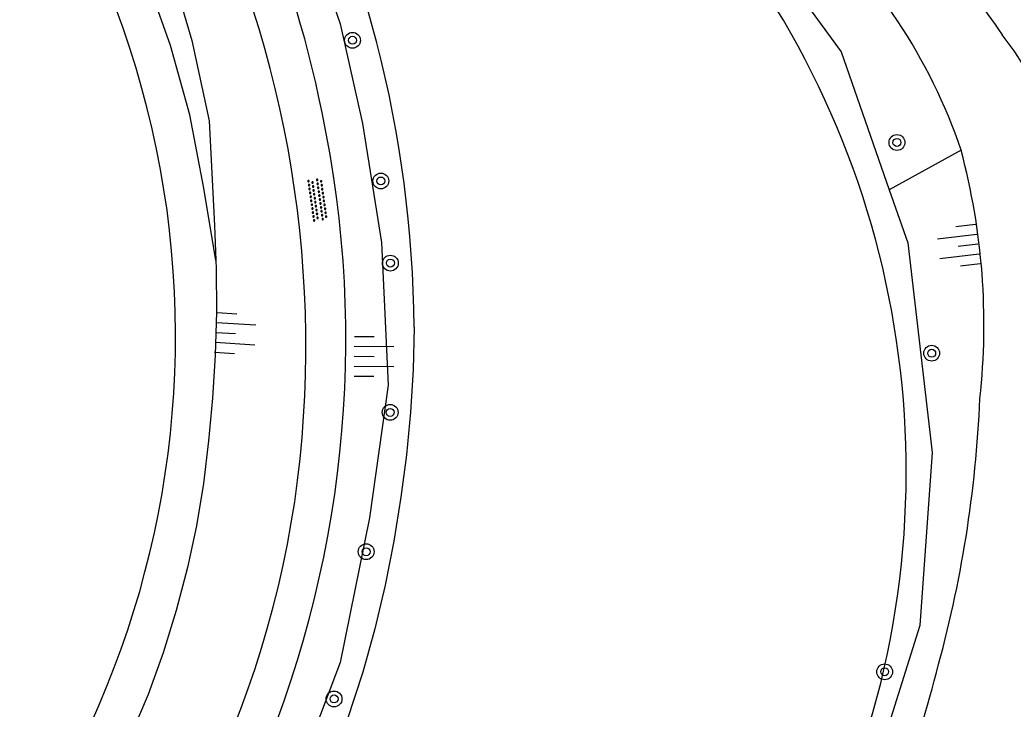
# Model space of a CAD drawing. Extents: x 128000 to 131008, y 398996 to 402500.
# Drawn here: x 128713.2 to 128763.3, y 399716.8 to 399751.6 of the extents above; entities that cross this region are included whole.
import ezdxf

# ---------------------------------------------------------------- set-up
doc = ezdxf.new("R2010")
doc.units = 0
for name, color, linetype in [('gg-knt-BGT kruinlijn', 7, 'Continuous'), ('gg-knt-onverhard', 7, 'Continuous'), ('gg-knt-verharding', 7, 'Continuous'), ('gg-kntw-beschoeiing', 7, 'Continuous'), ('gt-grn-groengrens', 7, 'Continuous'), ('gt-symb-boom', 7, 'Continuous'), ('gt-symb-overige verharding', 7, 'Continuous'), ('gt-symb-talud symbool', 7, 'Continuous')]:
    doc.layers.add(name, color=color, linetype=linetype)

# ---------------------------------------------------------------- blocks, each defined once
blk = doc.blocks.new('gt0-OVH')
at = {"layer": 'gt-symb-overige verharding'}
for points in [[(-0.972, 0.298), (-0.967, 0.308), (-0.965, 0.319), (-0.966, 0.33), (-0.971, 0.34), (-0.978, 0.348), (-0.988, 0.353), (-0.999, 0.355), (-1.01, 0.354), (-1.02, 0.349), (-1.028, 0.342), (-1.033, 0.332), (-1.035, 0.321), (-1.034, 0.31), (-1.029, 0.3), (-1.022, 0.292), (-1.012, 0.287), (-1.001, 0.285), (-0.99, 0.286), (-0.98, 0.291)], [(-0.872, 0.106), (-0.867, 0.116), (-0.865, 0.126), (-0.866, 0.137), (-0.871, 0.147), (-0.878, 0.156), (-0.888, 0.161), (-0.899, 0.163), (-0.91, 0.162), (-0.92, 0.157), (-0.928, 0.15), (-0.933, 0.14), (-0.935, 0.129), (-0.934, 0.118), (-0.929, 0.108), (-0.922, 0.1), (-0.912, 0.095), (-0.901, 0.092), (-0.89, 0.094), (-0.88, 0.098)], [(-0.772, 0.298), (-0.767, 0.308), (-0.765, 0.319), (-0.766, 0.33), (-0.771, 0.34), (-0.778, 0.348), (-0.788, 0.353), (-0.799, 0.355), (-0.81, 0.354), (-0.82, 0.349), (-0.828, 0.342), (-0.833, 0.332), (-0.835, 0.321), (-0.834, 0.31), (-0.829, 0.3), (-0.822, 0.292), (-0.812, 0.287), (-0.801, 0.285), (-0.79, 0.286), (-0.78, 0.291)], [(-0.672, 0.106), (-0.667, 0.116), (-0.665, 0.126), (-0.666, 0.137), (-0.671, 0.147), (-0.678, 0.156), (-0.688, 0.161), (-0.699, 0.163), (-0.71, 0.162), (-0.72, 0.157), (-0.728, 0.15), (-0.733, 0.14), (-0.735, 0.129), (-0.734, 0.118), (-0.729, 0.108), (-0.722, 0.1), (-0.712, 0.095), (-0.701, 0.092), (-0.69, 0.094), (-0.68, 0.098)], [(-0.572, 0.298), (-0.567, 0.308), (-0.565, 0.319), (-0.566, 0.33), (-0.571, 0.34), (-0.578, 0.348), (-0.588, 0.353), (-0.599, 0.355), (-0.61, 0.354), (-0.62, 0.349), (-0.628, 0.342), (-0.633, 0.332), (-0.635, 0.321), (-0.634, 0.31), (-0.629, 0.3), (-0.622, 0.292), (-0.612, 0.287), (-0.601, 0.285), (-0.59, 0.286), (-0.58, 0.291)], [(-0.472, 0.106), (-0.467, 0.116), (-0.465, 0.126), (-0.466, 0.137), (-0.471, 0.147), (-0.478, 0.156), (-0.488, 0.161), (-0.499, 0.163), (-0.51, 0.162), (-0.52, 0.157), (-0.528, 0.15), (-0.533, 0.14), (-0.535, 0.129), (-0.534, 0.118), (-0.529, 0.108), (-0.522, 0.1), (-0.512, 0.095), (-0.501, 0.092), (-0.49, 0.094), (-0.48, 0.098)], [(-0.372, 0.298), (-0.367, 0.308), (-0.365, 0.319), (-0.366, 0.33), (-0.371, 0.34), (-0.378, 0.348), (-0.388, 0.353), (-0.399, 0.355), (-0.41, 0.354), (-0.42, 0.349), (-0.428, 0.342), (-0.433, 0.332), (-0.435, 0.321), (-0.434, 0.31), (-0.429, 0.3), (-0.422, 0.292), (-0.412, 0.287), (-0.401, 0.285), (-0.39, 0.286), (-0.38, 0.291)], [(-0.272, 0.106), (-0.267, 0.116), (-0.265, 0.126), (-0.266, 0.137), (-0.271, 0.147), (-0.278, 0.156), (-0.288, 0.161), (-0.299, 0.163), (-0.31, 0.162), (-0.32, 0.157), (-0.328, 0.15), (-0.333, 0.14), (-0.335, 0.129), (-0.334, 0.118), (-0.329, 0.108), (-0.322, 0.1), (-0.312, 0.095), (-0.301, 0.092), (-0.29, 0.094), (-0.28, 0.098)], [(-0.172, 0.298), (-0.167, 0.308), (-0.165, 0.319), (-0.166, 0.33), (-0.171, 0.34), (-0.178, 0.348), (-0.188, 0.353), (-0.199, 0.355), (-0.21, 0.354), (-0.22, 0.349), (-0.228, 0.342), (-0.233, 0.332), (-0.235, 0.321), (-0.234, 0.31), (-0.229, 0.3), (-0.222, 0.292), (-0.212, 0.287), (-0.201, 0.285), (-0.19, 0.286), (-0.18, 0.291)], [(-0.072, 0.106), (-0.067, 0.116), (-0.065, 0.126), (-0.066, 0.137), (-0.071, 0.147), (-0.078, 0.156), (-0.088, 0.161), (-0.099, 0.163), (-0.11, 0.162), (-0.12, 0.157), (-0.128, 0.15), (-0.133, 0.14), (-0.135, 0.129), (-0.134, 0.118), (-0.129, 0.108), (-0.122, 0.1), (-0.112, 0.095), (-0.101, 0.092), (-0.09, 0.094), (-0.08, 0.098)], [(0.028, 0.298), (0.033, 0.308), (0.035, 0.319), (0.034, 0.33), (0.029, 0.34), (0.022, 0.348), (0.012, 0.353), (0.001, 0.355), (-0.01, 0.354), (-0.02, 0.349), (-0.028, 0.342), (-0.033, 0.332), (-0.035, 0.321), (-0.034, 0.31), (-0.029, 0.3), (-0.022, 0.292), (-0.012, 0.287), (-0.001, 0.285), (0.01, 0.286), (0.02, 0.291)], [(0.128, 0.106), (0.133, 0.116), (0.135, 0.126), (0.134, 0.137), (0.129, 0.147), (0.122, 0.156), (0.112, 0.161), (0.101, 0.163), (0.09, 0.162), (0.08, 0.157), (0.072, 0.15), (0.067, 0.14), (0.065, 0.129), (0.066, 0.118), (0.071, 0.108), (0.078, 0.1), (0.088, 0.095), (0.099, 0.092), (0.11, 0.094), (0.12, 0.098)], [(0.228, 0.298), (0.233, 0.308), (0.235, 0.319), (0.234, 0.33), (0.229, 0.34), (0.222, 0.348), (0.212, 0.353), (0.201, 0.355), (0.19, 0.354), (0.18, 0.349), (0.172, 0.342), (0.167, 0.332), (0.165, 0.321), (0.166, 0.31), (0.171, 0.3), (0.178, 0.292), (0.188, 0.287), (0.199, 0.285), (0.21, 0.286), (0.22, 0.291)], [(0.328, 0.106), (0.333, 0.116), (0.335, 0.126), (0.334, 0.137), (0.329, 0.147), (0.322, 0.156), (0.312, 0.161), (0.301, 0.163), (0.29, 0.162), (0.28, 0.157), (0.272, 0.15), (0.267, 0.14), (0.265, 0.129), (0.266, 0.118), (0.271, 0.108), (0.278, 0.1), (0.288, 0.095), (0.299, 0.092), (0.31, 0.094), (0.32, 0.098)], [(0.428, 0.298), (0.433, 0.308), (0.435, 0.319), (0.434, 0.33), (0.429, 0.34), (0.422, 0.348), (0.412, 0.353), (0.401, 0.355), (0.39, 0.354), (0.38, 0.349), (0.372, 0.342), (0.367, 0.332), (0.365, 0.321), (0.366, 0.31), (0.371, 0.3), (0.378, 0.292), (0.388, 0.287), (0.399, 0.285), (0.41, 0.286), (0.42, 0.291)], [(0.528, 0.106), (0.533, 0.116), (0.535, 0.126), (0.534, 0.137), (0.529, 0.147), (0.522, 0.156), (0.512, 0.161), (0.501, 0.163), (0.49, 0.162), (0.48, 0.157), (0.472, 0.15), (0.467, 0.14), (0.465, 0.129), (0.466, 0.118), (0.471, 0.108), (0.478, 0.1), (0.488, 0.095), (0.499, 0.092), (0.51, 0.094), (0.52, 0.098)], [(0.628, 0.298), (0.633, 0.308), (0.635, 0.319), (0.634, 0.33), (0.629, 0.34), (0.622, 0.348), (0.612, 0.353), (0.601, 0.355), (0.59, 0.354), (0.58, 0.349), (0.572, 0.342), (0.567, 0.332), (0.565, 0.321), (0.566, 0.31), (0.571, 0.3), (0.578, 0.292), (0.588, 0.287), (0.599, 0.285), (0.61, 0.286), (0.62, 0.291)], [(0.728, 0.106), (0.733, 0.116), (0.735, 0.126), (0.734, 0.137), (0.729, 0.147), (0.722, 0.156), (0.712, 0.161), (0.701, 0.163), (0.69, 0.162), (0.68, 0.157), (0.672, 0.15), (0.667, 0.14), (0.665, 0.129), (0.666, 0.118), (0.671, 0.108), (0.678, 0.1), (0.688, 0.095), (0.699, 0.092), (0.71, 0.094), (0.72, 0.098)], [(0.828, 0.298), (0.833, 0.308), (0.835, 0.319), (0.834, 0.33), (0.829, 0.34), (0.822, 0.348), (0.812, 0.353), (0.801, 0.355), (0.79, 0.354), (0.78, 0.349), (0.772, 0.342), (0.767, 0.332), (0.765, 0.321), (0.766, 0.31), (0.771, 0.3), (0.778, 0.292), (0.788, 0.287), (0.799, 0.285), (0.81, 0.286), (0.82, 0.291)], [(0.928, 0.106), (0.933, 0.116), (0.935, 0.126), (0.934, 0.137), (0.929, 0.147), (0.922, 0.156), (0.912, 0.161), (0.901, 0.163), (0.89, 0.162), (0.88, 0.157), (0.872, 0.15), (0.867, 0.14), (0.865, 0.129), (0.866, 0.118), (0.871, 0.108), (0.878, 0.1), (0.888, 0.095), (0.899, 0.092), (0.91, 0.094), (0.92, 0.098)], [(1.028, 0.298), (1.033, 0.308), (1.035, 0.319), (1.034, 0.33), (1.029, 0.34), (1.022, 0.348), (1.012, 0.353), (1.001, 0.355), (0.99, 0.354), (0.98, 0.349), (0.972, 0.342), (0.967, 0.332), (0.965, 0.321), (0.966, 0.31), (0.971, 0.3), (0.978, 0.292), (0.988, 0.287), (0.999, 0.285), (1.01, 0.286), (1.02, 0.291)], [(-0.972, -0.142), (-0.967, -0.132), (-0.965, -0.121), (-0.966, -0.11), (-0.971, -0.1), (-0.978, -0.092), (-0.988, -0.087), (-0.999, -0.085), (-1.01, -0.086), (-1.02, -0.091), (-1.028, -0.098), (-1.033, -0.108), (-1.035, -0.119), (-1.034, -0.13), (-1.029, -0.14), (-1.022, -0.148), (-1.012, -0.153), (-1.001, -0.155), (-0.99, -0.154), (-0.98, -0.149)], [(-0.872, -0.334), (-0.867, -0.324), (-0.865, -0.314), (-0.866, -0.303), (-0.871, -0.293), (-0.878, -0.284), (-0.888, -0.279), (-0.899, -0.277), (-0.91, -0.278), (-0.92, -0.283), (-0.928, -0.29), (-0.933, -0.3), (-0.935, -0.311), (-0.934, -0.322), (-0.929, -0.332), (-0.922, -0.34), (-0.912, -0.345), (-0.901, -0.348), (-0.89, -0.346), (-0.88, -0.342)], [(-0.772, -0.142), (-0.767, -0.132), (-0.765, -0.121), (-0.766, -0.11), (-0.771, -0.1), (-0.778, -0.092), (-0.788, -0.087), (-0.799, -0.085), (-0.81, -0.086), (-0.82, -0.091), (-0.828, -0.098), (-0.833, -0.108), (-0.835, -0.119), (-0.834, -0.13), (-0.829, -0.14), (-0.822, -0.148), (-0.812, -0.153), (-0.801, -0.155), (-0.79, -0.154), (-0.78, -0.149)], [(-0.672, -0.334), (-0.667, -0.324), (-0.665, -0.314), (-0.666, -0.303), (-0.671, -0.293), (-0.678, -0.284), (-0.688, -0.279), (-0.699, -0.277), (-0.71, -0.278), (-0.72, -0.283), (-0.728, -0.29), (-0.733, -0.3), (-0.735, -0.311), (-0.734, -0.322), (-0.729, -0.332), (-0.722, -0.34), (-0.712, -0.345), (-0.701, -0.348), (-0.69, -0.346), (-0.68, -0.342)], [(-0.572, -0.142), (-0.567, -0.132), (-0.565, -0.121), (-0.566, -0.11), (-0.571, -0.1), (-0.578, -0.092), (-0.588, -0.087), (-0.599, -0.085), (-0.61, -0.086), (-0.62, -0.091), (-0.628, -0.098), (-0.633, -0.108), (-0.635, -0.119), (-0.634, -0.13), (-0.629, -0.14), (-0.622, -0.148), (-0.612, -0.153), (-0.601, -0.155), (-0.59, -0.154), (-0.58, -0.149)], [(-0.472, -0.334), (-0.467, -0.324), (-0.465, -0.314), (-0.466, -0.303), (-0.471, -0.293), (-0.478, -0.284), (-0.488, -0.279), (-0.499, -0.277), (-0.51, -0.278), (-0.52, -0.283), (-0.528, -0.29), (-0.533, -0.3), (-0.535, -0.311), (-0.534, -0.322), (-0.529, -0.332), (-0.522, -0.34), (-0.512, -0.345), (-0.501, -0.348), (-0.49, -0.346), (-0.48, -0.342)], [(-0.372, -0.142), (-0.367, -0.132), (-0.365, -0.121), (-0.366, -0.11), (-0.371, -0.1), (-0.378, -0.092), (-0.388, -0.087), (-0.399, -0.085), (-0.41, -0.086), (-0.42, -0.091), (-0.428, -0.098), (-0.433, -0.108), (-0.435, -0.119), (-0.434, -0.13), (-0.429, -0.14), (-0.422, -0.148), (-0.412, -0.153), (-0.401, -0.155), (-0.39, -0.154), (-0.38, -0.149)], [(-0.272, -0.334), (-0.267, -0.324), (-0.265, -0.314), (-0.266, -0.303), (-0.271, -0.293), (-0.278, -0.284), (-0.288, -0.279), (-0.299, -0.277), (-0.31, -0.278), (-0.32, -0.283), (-0.328, -0.29), (-0.333, -0.3), (-0.335, -0.311), (-0.334, -0.322), (-0.329, -0.332), (-0.322, -0.34), (-0.312, -0.345), (-0.301, -0.348), (-0.29, -0.346), (-0.28, -0.342)], [(-0.172, -0.142), (-0.167, -0.132), (-0.165, -0.121), (-0.166, -0.11), (-0.171, -0.1), (-0.178, -0.092), (-0.188, -0.087), (-0.199, -0.085), (-0.21, -0.086), (-0.22, -0.091), (-0.228, -0.098), (-0.233, -0.108), (-0.235, -0.119), (-0.234, -0.13), (-0.229, -0.14), (-0.222, -0.148), (-0.212, -0.153), (-0.201, -0.155), (-0.19, -0.154), (-0.18, -0.149)], [(-0.072, -0.334), (-0.067, -0.324), (-0.065, -0.314), (-0.066, -0.303), (-0.071, -0.293), (-0.078, -0.284), (-0.088, -0.279), (-0.099, -0.277), (-0.11, -0.278), (-0.12, -0.283), (-0.128, -0.29), (-0.133, -0.3), (-0.135, -0.311), (-0.134, -0.322), (-0.129, -0.332), (-0.122, -0.34), (-0.112, -0.345), (-0.101, -0.348), (-0.09, -0.346), (-0.08, -0.342)], [(0.028, -0.142), (0.033, -0.132), (0.035, -0.121), (0.034, -0.11), (0.029, -0.1), (0.022, -0.092), (0.012, -0.087), (0.001, -0.085), (-0.01, -0.086), (-0.02, -0.091), (-0.028, -0.098), (-0.033, -0.108), (-0.035, -0.119), (-0.034, -0.13), (-0.029, -0.14), (-0.022, -0.148), (-0.012, -0.153), (-0.001, -0.155), (0.01, -0.154), (0.02, -0.149)], [(0.128, -0.334), (0.133, -0.324), (0.135, -0.314), (0.134, -0.303), (0.129, -0.293), (0.122, -0.284), (0.112, -0.279), (0.101, -0.277), (0.09, -0.278), (0.08, -0.283), (0.072, -0.29), (0.067, -0.3), (0.065, -0.311), (0.066, -0.322), (0.071, -0.332), (0.078, -0.34), (0.088, -0.345), (0.099, -0.348), (0.11, -0.346), (0.12, -0.342)], [(0.228, -0.142), (0.233, -0.132), (0.235, -0.121), (0.234, -0.11), (0.229, -0.1), (0.222, -0.092), (0.212, -0.087), (0.201, -0.085), (0.19, -0.086), (0.18, -0.091), (0.172, -0.098), (0.167, -0.108), (0.165, -0.119), (0.166, -0.13), (0.171, -0.14), (0.178, -0.148), (0.188, -0.153), (0.199, -0.155), (0.21, -0.154), (0.22, -0.149)], [(0.328, -0.334), (0.333, -0.324), (0.335, -0.314), (0.334, -0.303), (0.329, -0.293), (0.322, -0.284), (0.312, -0.279), (0.301, -0.277), (0.29, -0.278), (0.28, -0.283), (0.272, -0.29), (0.267, -0.3), (0.265, -0.311), (0.266, -0.322), (0.271, -0.332), (0.278, -0.34), (0.288, -0.345), (0.299, -0.348), (0.31, -0.346), (0.32, -0.342)], [(0.428, -0.142), (0.433, -0.132), (0.435, -0.121), (0.434, -0.11), (0.429, -0.1), (0.422, -0.092), (0.412, -0.087), (0.401, -0.085), (0.39, -0.086), (0.38, -0.091), (0.372, -0.098), (0.367, -0.108), (0.365, -0.119), (0.366, -0.13), (0.371, -0.14), (0.378, -0.148), (0.388, -0.153), (0.399, -0.155), (0.41, -0.154), (0.42, -0.149)], [(0.528, -0.334), (0.533, -0.324), (0.535, -0.314), (0.534, -0.303), (0.529, -0.293), (0.522, -0.284), (0.512, -0.279), (0.501, -0.277), (0.49, -0.278), (0.48, -0.283), (0.472, -0.29), (0.467, -0.3), (0.465, -0.311), (0.466, -0.322), (0.471, -0.332), (0.478, -0.34), (0.488, -0.345), (0.499, -0.348), (0.51, -0.346), (0.52, -0.342)], [(0.628, -0.142), (0.633, -0.132), (0.635, -0.121), (0.634, -0.11), (0.629, -0.1), (0.622, -0.092), (0.612, -0.087), (0.601, -0.085), (0.59, -0.086), (0.58, -0.091), (0.572, -0.098), (0.567, -0.108), (0.565, -0.119), (0.566, -0.13), (0.571, -0.14), (0.578, -0.148), (0.588, -0.153), (0.599, -0.155), (0.61, -0.154), (0.62, -0.149)], [(0.728, -0.334), (0.733, -0.324), (0.735, -0.314), (0.734, -0.303), (0.729, -0.293), (0.722, -0.284), (0.712, -0.279), (0.701, -0.277), (0.69, -0.278), (0.68, -0.283), (0.672, -0.29), (0.667, -0.3), (0.665, -0.311), (0.666, -0.322), (0.671, -0.332), (0.678, -0.34), (0.688, -0.345), (0.699, -0.348), (0.71, -0.346), (0.72, -0.342)], [(0.828, -0.142), (0.833, -0.132), (0.835, -0.121), (0.834, -0.11), (0.829, -0.1), (0.822, -0.092), (0.812, -0.087), (0.801, -0.085), (0.79, -0.086), (0.78, -0.091), (0.772, -0.098), (0.767, -0.108), (0.765, -0.119), (0.766, -0.13), (0.771, -0.14), (0.778, -0.148), (0.788, -0.153), (0.799, -0.155), (0.81, -0.154), (0.82, -0.149)], [(0.928, -0.334), (0.933, -0.324), (0.935, -0.314), (0.934, -0.303), (0.929, -0.293), (0.922, -0.284), (0.912, -0.279), (0.901, -0.277), (0.89, -0.278), (0.88, -0.283), (0.872, -0.29), (0.867, -0.3), (0.865, -0.311), (0.866, -0.322), (0.871, -0.332), (0.878, -0.34), (0.888, -0.345), (0.899, -0.348), (0.91, -0.346), (0.92, -0.342)], [(1.028, -0.142), (1.033, -0.132), (1.035, -0.121), (1.034, -0.11), (1.029, -0.1), (1.022, -0.092), (1.012, -0.087), (1.001, -0.085), (0.99, -0.086), (0.98, -0.091), (0.972, -0.098), (0.967, -0.108), (0.965, -0.119), (0.966, -0.13), (0.971, -0.14), (0.978, -0.148), (0.988, -0.153), (0.999, -0.155), (1.01, -0.154), (1.02, -0.149)]]:
    blk.add_lwpolyline(points, close=True, dxfattribs=at)
blk = doc.blocks.new('gt0-BOOM')
at = {"layer": 'gt-symb-boom'}
for radius in [0.4, 0.2]:
    blk.add_circle((0, 0), radius, dxfattribs=at)
blk = doc.blocks.new('gt0-TALUD_1')
at = {"layer": 'gt-symb-talud symbool'}
for p, q in [((-1, -1), (-1, 0)), ((-0.5, -2), (-0.5, 0)), ((0.5, -2), (0.5, 0)), ((1, -1), (1, 0)), ((0, -1), (0, 0))]:
    blk.add_line(p, q, dxfattribs=at)

msp = doc.modelspace()

# ---------------------------------------------------------------- linework, layer by layer
at = {"layer": 'gg-knt-BGT kruinlijn'}
msp.add_line((128722.991, 399741.182), (128723.061, 399739.415), dxfattribs=at)
for points in [[(128717.1, 399762.062), (128719.151, 399757.84), (128720.819, 399754.024), (128721.851, 399750.527), (128722.725, 399746.473), (128722.991, 399741.182)], [(128723.061, 399739.415), (128723.077, 399739.001), (128723.09, 399736.819), (128723.029, 399734.638), (128722.894, 399732.46), (128722.694, 399730.304), (128722.433, 399728.155), (128722.088, 399726.017), (128721.636, 399723.899), (128721.067, 399721.735), (128720.407, 399719.597), (128719.647, 399717.492), (128718.778, 399715.43)]]:
    msp.add_lwpolyline(points, dxfattribs=at)
for centre, radius, start, end in [((128733.843, 399735.854), 28.366, 18.7713, 48.2477), ((128727.511, 399736.157), 34.342, 353.7923, 14.8912), ((128700.308, 399735.105), 61.402, 344.404, 357.5152), ((128699.144, 399734.252), 62.304, 332.96128, 345.44759)]:
    msp.add_arc(centre, radius, start, end, dxfattribs=at)
at = {"layer": 'gg-knt-onverhard'}
for centre, radius, start, end in [((128675.295, 399736.331), 54.171, 11.2455, 62.2106), ((128672.076, 399735.086), 55.533, 355.2412, 29.7232), ((128674.516, 399735.449), 55.112, 336.1179, 11.9865), ((128677.202, 399734.6), 50.385, 315.8956, 355.3083)]:
    msp.add_arc(centre, radius, start, end, dxfattribs=at)
at = {"layer": 'gg-knt-verharding'}
for centre, radius, start, end in [((128704.219, 399710.718), 70.975, 34.40037, 38.41231), ((128749.099, 399740.293), 17.261, 19.7517, 37.5684)]:
    msp.add_arc(centre, radius, start, end, dxfattribs=at)
at = {"layer": 'gg-kntw-beschoeiing'}
msp.add_lwpolyline([(128733.074, 399736.052), (128733.034, 399733.898), (128732.899, 399731.748), (128732.693, 399729.603), (128732.413, 399727.466), (128732.047, 399725.23), (128731.614, 399723.006), (128731.098, 399720.8), (128730.483, 399718.619), (128729.677, 399716.167)], dxfattribs=at)
for centre, radius, start, end in [((128674.129, 399735.634), 58.946, 0.40655, 112.41329), ((128713.015, 399728.764), 44.913, 342.2827, 44.1538)]:
    msp.add_arc(centre, radius, start, end, dxfattribs=at)
at = {"layer": 'gt-grn-groengrens'}
msp.add_line((128760.7, 399744.982), (128757.071, 399742.984), dxfattribs=at)
for points in [[(128652.44, 399788.437), (128655.402, 399789.732), (128662.448, 399791.559), (128668.798, 399792.777), (128676.017, 399793.212), (128683.063, 399792.429), (128690.195, 399791.037), (128697.85, 399787.993), (128703.503, 399784.861), (128709.592, 399780.686), (128714.811, 399776.163), (128719.769, 399770.596), (128723.944, 399764.595), (128727.075, 399757.984), (128729.337, 399751.373), (128730.468, 399746.328), (128731.424, 399740.327), (128731.772, 399733.107), (128730.816, 399726.41), (128729.337, 399719.103), (128726.554, 399711.71)], [(128725.213, 399788.073), (128734.4, 399779.849), (128735.78, 399777.09), (128737.773, 399770.958), (128740.073, 399767.585), (128743.752, 399763.752), (128749.271, 399757.314), (128754.636, 399749.955), (128757.071, 399742.984)], [(128723.061, 399739.415), (128722.45, 399743.07), (128721.744, 399746.778), (128720.776, 399750.269), (128719.635, 399753.51), (128717.981, 399757.305), (128715.032, 399762.453), (128712.938, 399765.415)], [(128757.071, 399742.984), (128758.009, 399740.297), (128759.236, 399729.719), (128758.622, 399720.981), (128755.25, 399710.249), (128752.95, 399705.344), (128749.424, 399700.591), (128745.469, 399695.822)]]:
    msp.add_lwpolyline(points, dxfattribs=at)
msp.add_arc((128674.029, 399735.601), 46.994, 220.566, 102.6199, dxfattribs=at)

# ---------------------------------------------------------------- block references
at = {"layer": 'gt-symb-boom'}
for p, rotation in [((128729.964, 399750.535), -26.10382498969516), ((128731.395, 399743.429), -26.103824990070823)]:
    msp.add_blockref('gt0-BOOM', p, dxfattribs=dict(at, rotation=rotation))
for p in [(128757.458, 399745.374), (128731.879, 399739.281), (128759.214, 399734.728), (128731.867, 399731.74), (128730.654, 399724.703), (128756.839, 399718.639), (128729.033, 399717.267)]:
    msp.add_blockref('gt0-BOOM', p, dxfattribs=at)
at = {"layer": 'gt-symb-overige verharding', "rotation": 98.10579358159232}
msp.add_blockref('gt0-OVH', (128728.2, 399742.475), dxfattribs=at)
at = {"layer": 'gt-symb-talud symbool'}
for p, xscale, yscale, rotation in [((128761.546, 399740.246), 0.9999864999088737, 0.9999864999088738, -83.22321716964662), ((128723.065, 399735.763), 0.9999239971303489, 0.999923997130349, 86.4451113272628), ((128730.052, 399734.561), 1.000031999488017, 1.000031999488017, 89.54164354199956)]:
    msp.add_blockref('gt0-TALUD_1', p, dxfattribs=dict(at, xscale=xscale, yscale=yscale, rotation=rotation))

doc.saveas('drawing.dxf')
